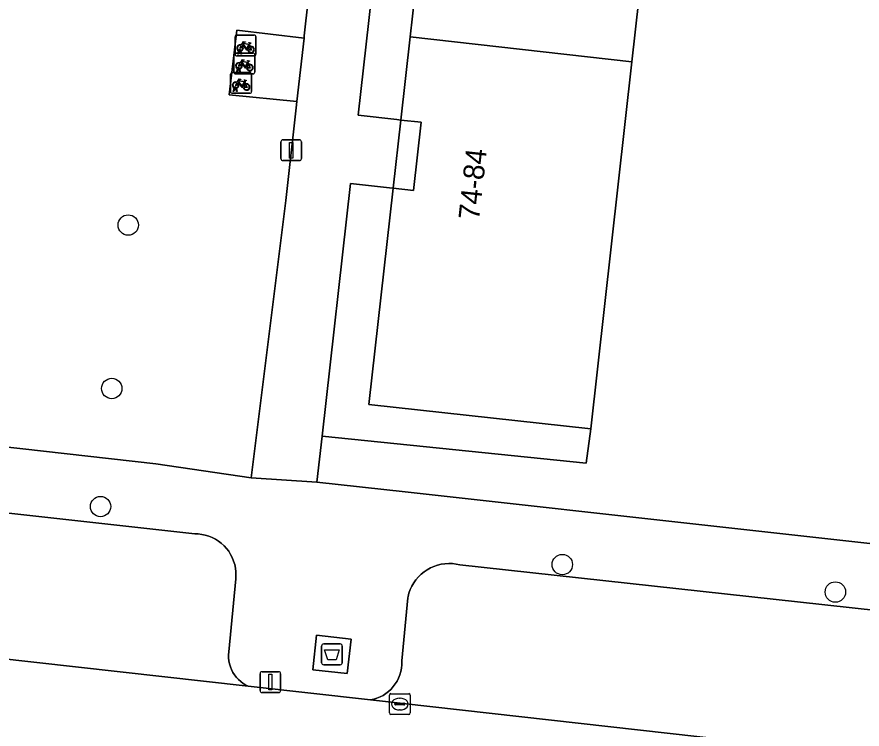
# Model space of a CAD drawing. Extents: x 161928 to 163071, y 386474 to 387428.
# Drawn here: x 162291.77 to 162332.33, y 386658.51 to 386692.69 of the extents above; entities that cross this region are included whole.
import ezdxf

# ---------------------------------------------------------------- set-up
doc = ezdxf.new("R2010")
doc.units = 0
for name, color, linetype in [('IMGEO_Afval_apart_plaats', 7, 'Continuous'), ('IMGEO_Boom', 7, 'Continuous'), ('IMGEO_Fietsenrek', 7, 'Continuous'), ('IMGEO_Grasland_overig', 7, 'Continuous'), ('IMGEO_Groenvoorziening', 7, 'Continuous'), ('IMGEO_Kolk', 7, 'Continuous'), ('IMGEO_Lichtmast', 7, 'Continuous'), ('IMGEO_Pand', 7, 'Continuous'), ('IMGEO_Pand_nummerreeks', 7, 'Continuous'), ('IMGEO_Parkeervlak_open', 7, 'Continuous'), ('IMGEO_Rijbaan_lokaal_open', 7, 'Continuous'), ('IMGEO_Voetpad_gesloten', 7, 'Continuous'), ('IMGEO_Voetpad_open', 7, 'Continuous')]:
    doc.layers.add(name, color=color, linetype=linetype)

msp = doc.modelspace()

# ---------------------------------------------------------------- linework, layer by layer
at = {"layer": 'IMGEO_Afval_apart_plaats'}
for p, q in [((162306.393, 386661.698), (162306.393, 386662.498)), ((162306.393, 386662.498), (162306.393, 386661.698)), ((162306.493, 386662.598), (162307.283, 386662.598)), ((162307.283, 386662.598), (162306.493, 386662.598)), ((162307.383, 386662.498), (162307.383, 386661.698)), ((162307.383, 386661.698), (162307.383, 386662.498)), ((162307.283, 386661.598), (162306.493, 386661.598)), ((162306.493, 386661.598), (162307.283, 386661.598))]:
    msp.add_line(p, q, dxfattribs=at)
msp.add_lwpolyline([(162306.536, 386662.312), (162307.24, 386662.312), (162307.091, 386661.842), (162306.685, 386661.842), (162306.536, 386662.312)], dxfattribs=at)
for centre, start, end in [((162306.493, 386662.498), 90, 180), ((162306.493, 386662.498), 90, 180), ((162307.283, 386662.498), 0, 90), ((162307.283, 386662.498), 360, 90), ((162306.493, 386661.698), 180, 270), ((162306.493, 386661.698), 180, 270), ((162307.283, 386661.698), 270, 0), ((162307.283, 386661.698), 270, 0)]:
    msp.add_arc(centre, 0.1, start, end, dxfattribs=at)
at = {"layer": 'IMGEO_Boom'}
for centre in [(162297.112, 386682.701), (162296.321, 386674.857), (162295.782, 386669.193), (162317.943, 386666.409), (162331.047, 386665.091)]:
    msp.add_circle(centre, 0.489, dxfattribs=at)
at = {"layer": 'IMGEO_Fietsenrek'}
for p, q in [((162302.239, 386690.89), (162302.239, 386691.731)), ((162302.239, 386691.731), (162302.239, 386690.89)), ((162302.314, 386691.815), (162303.155, 386691.815)), ((162303.155, 386691.815), (162302.314, 386691.815)), ((162303.239, 386691.74), (162303.239, 386690.899)), ((162303.239, 386690.899), (162303.239, 386691.74)), ((162302.926, 386691.364), (162302.962, 386691.269)), ((162302.181, 386690.028), (162302.181, 386690.869)), ((162302.181, 386690.869), (162302.181, 386690.028)), ((162302.256, 386690.953), (162303.097, 386690.953)), ((162303.097, 386690.953), (162302.256, 386690.953)), ((162303.164, 386690.815), (162302.323, 386690.815)), ((162302.323, 386690.815), (162303.164, 386690.815)), ((162302.366, 386690.899), (162302.405, 386691.059)), ((162302.4, 386690.899), (162302.366, 386690.899)), ((162302.435, 386691.047), (162302.4, 386690.899)), ((162302.477, 386691.071), (162302.476, 386691.075)), ((162302.518, 386690.899), (162302.484, 386691.041)), ((162302.508, 386691.082), (162302.509, 386691.075)), ((162302.516, 386691.045), (162302.551, 386690.899)), ((162302.551, 386690.899), (162302.518, 386690.899)), ((162303.181, 386690.878), (162303.181, 386690.037)), ((162303.181, 386690.037), (162303.181, 386690.878)), ((162302.868, 386690.502), (162302.904, 386690.407)), ((162302.1, 386690.023), (162302.941, 386690.023)), ((162302.941, 386690.023), (162302.1, 386690.023)), ((162303.106, 386689.953), (162302.265, 386689.953)), ((162302.265, 386689.953), (162303.106, 386689.953)), ((162302.308, 386690.037), (162302.347, 386690.197)), ((162302.342, 386690.037), (162302.308, 386690.037)), ((162302.377, 386690.185), (162302.342, 386690.037)), ((162302.419, 386690.209), (162302.418, 386690.213)), ((162302.46, 386690.037), (162302.426, 386690.179)), ((162302.45, 386690.22), (162302.451, 386690.213)), ((162302.458, 386690.183), (162302.493, 386690.037)), ((162302.493, 386690.037), (162302.46, 386690.037)), ((162303.025, 386689.948), (162303.025, 386689.107)), ((162303.025, 386689.107), (162303.025, 386689.948)), ((162302.025, 386689.098), (162302.025, 386689.939)), ((162302.025, 386689.939), (162302.025, 386689.098)), ((162302.712, 386689.572), (162302.748, 386689.477)), ((162302.152, 386689.107), (162302.191, 386689.267)), ((162302.221, 386689.255), (162302.186, 386689.107)), ((162302.263, 386689.279), (162302.262, 386689.283)), ((162302.304, 386689.107), (162302.27, 386689.249)), ((162302.294, 386689.29), (162302.295, 386689.283)), ((162302.302, 386689.253), (162302.337, 386689.107)), ((162302.95, 386689.023), (162302.109, 386689.023)), ((162302.109, 386689.023), (162302.95, 386689.023)), ((162302.186, 386689.107), (162302.152, 386689.107)), ((162302.337, 386689.107), (162302.304, 386689.107))]:
    msp.add_line(p, q, dxfattribs=at)
for points in [[(162302.573, 386691.289), (162302.521, 386691.199), (162302.481, 386691.174), (162302.482, 386691.221), (162302.537, 386691.315)], [(162302.552, 386691.341), (162302.647, 386691.505), (162302.733, 386691.491), (162302.735, 386691.482), (162302.679, 386691.471), (162302.652, 386691.426), (162302.908, 386691.385)], [(162302.848, 386691.097), (162302.798, 386691.097), (162302.607, 386691.348), (162302.588, 386691.316)], [(162302.895, 386691.36), (162302.638, 386691.401), (162302.621, 386691.372), (162302.788, 386691.152), (162302.895, 386691.36)], [(162302.943, 386691.262), (162302.913, 386691.339), (162302.804, 386691.121), (162302.847, 386691.121)], [(162302.877, 386691.121), (162302.997, 386691.12), (162302.953, 386691.234)], [(162302.973, 386691.241), (162303.028, 386691.096), (162302.878, 386691.096)], [(162302.908, 386691.385), (162302.933, 386691.434), (162302.927, 386691.438), (162302.904, 386691.442), (162302.892, 386691.449), (162302.891, 386691.452), (162302.893, 386691.457), (162302.988, 386691.442), (162302.99, 386691.432), (162302.98, 386691.419), (162302.968, 386691.413), (162302.954, 386691.419), (162302.926, 386691.364)], [(162302.515, 386690.427), (162302.463, 386690.337), (162302.423, 386690.312), (162302.424, 386690.359), (162302.479, 386690.453)], [(162302.494, 386690.479), (162302.589, 386690.643), (162302.675, 386690.629), (162302.677, 386690.62), (162302.621, 386690.609), (162302.594, 386690.564), (162302.85, 386690.523)], [(162302.79, 386690.235), (162302.74, 386690.235), (162302.549, 386690.486), (162302.53, 386690.454)], [(162302.837, 386690.498), (162302.58, 386690.539), (162302.563, 386690.51), (162302.73, 386690.29), (162302.837, 386690.498)], [(162302.885, 386690.4), (162302.855, 386690.477), (162302.746, 386690.259), (162302.789, 386690.259)], [(162302.819, 386690.259), (162302.939, 386690.258), (162302.895, 386690.372)], [(162302.915, 386690.379), (162302.97, 386690.234), (162302.82, 386690.234)], [(162302.85, 386690.523), (162302.875, 386690.572), (162302.869, 386690.576), (162302.846, 386690.58), (162302.834, 386690.587), (162302.833, 386690.59), (162302.835, 386690.595), (162302.93, 386690.58), (162302.932, 386690.57), (162302.922, 386690.557), (162302.91, 386690.551), (162302.896, 386690.557), (162302.868, 386690.502)], [(162302.338, 386689.549), (162302.433, 386689.713), (162302.519, 386689.699), (162302.521, 386689.69), (162302.465, 386689.679), (162302.438, 386689.634), (162302.694, 386689.593)], [(162302.634, 386689.305), (162302.584, 386689.305), (162302.393, 386689.556), (162302.374, 386689.524)], [(162302.681, 386689.568), (162302.424, 386689.609), (162302.407, 386689.58), (162302.574, 386689.36), (162302.681, 386689.568)], [(162302.729, 386689.47), (162302.699, 386689.547), (162302.59, 386689.329), (162302.633, 386689.329)], [(162302.694, 386689.593), (162302.719, 386689.642), (162302.713, 386689.646), (162302.69, 386689.65), (162302.678, 386689.657), (162302.677, 386689.66), (162302.679, 386689.665), (162302.774, 386689.65), (162302.776, 386689.64), (162302.766, 386689.627), (162302.754, 386689.621), (162302.74, 386689.627), (162302.712, 386689.572)], [(162302.359, 386689.497), (162302.307, 386689.407), (162302.267, 386689.382), (162302.268, 386689.429), (162302.323, 386689.523)], [(162302.663, 386689.329), (162302.783, 386689.328), (162302.739, 386689.442)], [(162302.759, 386689.449), (162302.814, 386689.304), (162302.664, 386689.304)]]:
    msp.add_lwpolyline(points, dxfattribs=at)
for centre, radius, start, end in [((162302.317, 386691.737), 0.0779, 92.4484, 184.2845), ((162302.317, 386691.737), 0.0779, 92.4484, 184.2845), ((162303.161, 386691.737), 0.0779, 2.4484, 94.2845), ((162303.161, 386691.737), 0.0779, 2.4484, 94.2845), ((162302.479, 386691.2), 0.159, 62.6766, 242.1369), ((162302.479, 386691.2), 0.129, 63.3192, 238.903), ((162302.479, 386691.2), 0.129, 283.6043, 43.4302), ((162302.479, 386691.2), 0.159, 283.5766, 46.6042), ((162303.006, 386691.116), 0.159, 113.3408, 178.3217), ((162303.006, 386691.116), 0.159, 187.0065, 105.7708), ((162303.006, 386691.116), 0.129, 113.923, 177.9556), ((162303.006, 386691.116), 0.129, 188.6715, 104.5883), ((162302.259, 386690.875), 0.0779, 92.4484, 184.2845), ((162302.259, 386690.875), 0.0779, 92.4484, 184.2845), ((162302.317, 386690.893), 0.0779, 182.4484, 274.2845), ((162302.317, 386690.893), 0.0779, 182.4484, 274.2845), ((162302.459, 386691.071), 0.0499, 12.8025, 158.6934), ((162302.479, 386691.2), 0.159, 253.9967, 271.7867), ((162302.459, 386691.071), 0.0174, 12.8025, 163.4502), ((162302.479, 386691.2), 0.129, 253.415, 269.0204), ((162303.103, 386690.875), 0.0779, 2.4484, 94.2845), ((162303.103, 386690.875), 0.0779, 2.4484, 94.2845), ((162303.161, 386690.893), 0.0779, 272.4484, 4.2845), ((162303.161, 386690.893), 0.0779, 272.4484, 4.2845), ((162302.421, 386690.338), 0.159, 62.6766, 242.1369), ((162302.421, 386690.338), 0.129, 63.3192, 238.903), ((162302.421, 386690.338), 0.129, 283.6043, 43.4302), ((162302.421, 386690.338), 0.159, 283.5766, 46.6042), ((162302.948, 386690.254), 0.159, 113.3408, 178.3217), ((162302.948, 386690.254), 0.159, 187.0065, 105.7708), ((162302.948, 386690.254), 0.129, 113.923, 177.9556), ((162302.948, 386690.254), 0.129, 188.6715, 104.5883), ((162302.103, 386689.945), 0.0779, 92.4484, 184.2845), ((162302.103, 386689.945), 0.0779, 92.4484, 184.2845), ((162302.259, 386690.031), 0.0779, 182.4484, 274.2845), ((162302.259, 386690.031), 0.0779, 182.4484, 274.2845), ((162302.401, 386690.209), 0.0499, 12.8025, 158.6934), ((162302.421, 386690.338), 0.159, 253.9967, 271.7867), ((162302.401, 386690.209), 0.0174, 12.8025, 163.4502), ((162302.421, 386690.338), 0.129, 253.415, 269.0204), ((162302.947, 386689.945), 0.0779, 2.4484, 94.2845), ((162302.947, 386689.945), 0.0779, 2.4484, 94.2845), ((162303.103, 386690.031), 0.0779, 272.4484, 4.2845), ((162303.103, 386690.031), 0.0779, 272.4484, 4.2845), ((162302.265, 386689.408), 0.159, 62.6766, 242.1369), ((162302.265, 386689.408), 0.129, 63.3192, 238.903), ((162302.245, 386689.279), 0.0499, 12.8025, 158.6934), ((162302.265, 386689.408), 0.159, 253.9967, 271.7867), ((162302.245, 386689.279), 0.0174, 12.8025, 163.4502), ((162302.265, 386689.408), 0.129, 253.415, 269.0204), ((162302.265, 386689.408), 0.129, 283.6043, 43.4302), ((162302.265, 386689.408), 0.159, 283.5766, 46.6042), ((162302.792, 386689.324), 0.159, 113.3408, 178.3217), ((162302.792, 386689.324), 0.159, 187.0065, 105.7708), ((162302.792, 386689.324), 0.129, 113.923, 177.9556), ((162302.792, 386689.324), 0.129, 188.6715, 104.5883), ((162302.103, 386689.101), 0.0779, 182.4484, 274.2845), ((162302.103, 386689.101), 0.0779, 182.4484, 274.2845), ((162302.947, 386689.101), 0.0779, 272.4484, 4.2845), ((162302.947, 386689.101), 0.0779, 272.4484, 4.2845)]:
    msp.add_arc(centre, radius, start, end, dxfattribs=at)
at = {"layer": 'IMGEO_Grasland_overig'}
for points in [[(162310.886, 386695.741), (162309.039, 386695.945), (162308.142, 386687.965), (162310.006, 386687.759), (162310.192, 386687.739), (162310.639, 386691.729), (162311.085, 386695.719)], [(162309.645, 386684.489), (162307.775, 386684.695), (162306.412, 386672.563), (162319.093, 386671.274), (162319.313, 386672.926), (162308.665, 386674.096), (162309.826, 386684.469)]]:
    msp.add_lwpolyline(points, close=True, dxfattribs=at)
at = {"layer": 'IMGEO_Groenvoorziening'}
for points in [[(162265.931, 386674.909), (162298.443, 386671.239), (162303.013, 386670.566), (162304.669, 386683.878), (162305.169, 386688.318), (162305.205, 386688.636), (162301.954, 386688.949), (162302.323, 386692.047), (162305.547, 386691.675), (162305.559, 386691.781), (162306.463, 386699.928), (162303.303, 386700.275), (162303.562, 386703.251), (162306.833, 386702.918), (162306.842, 386702.987), (162308.418, 386717.332), (162305.202, 386717.705), (162305.579, 386720.664), (162308.745, 386720.323), (162308.759, 386720.449), (162309.508, 386726.735), (162309.599, 386727.55), (162309.792, 386729.394), (162283.611, 386732.74)], [(162325.108, 386724.65), (162323.298, 386708.491), (162321.286, 386690.536), (162319.313, 386672.926), (162319.093, 386671.274), (162306.412, 386672.563), (162306.164, 386670.355), (162310.4, 386669.893), (162325.646, 386668.198), (162340.891, 386666.503)]]:
    msp.add_lwpolyline(points, dxfattribs=at)
at = {"layer": 'IMGEO_Kolk'}
for p, q in [((162309.643, 386659.288), (162309.643, 386660.14)), ((162309.718, 386660.214), (162310.57, 386660.214)), ((162310.131, 386659.994), (162310.156, 386659.994)), ((162310.644, 386660.14), (162310.644, 386659.288)), ((162309.902, 386659.708), (162309.902, 386659.72)), ((162310.34, 386659.671), (162309.942, 386659.671)), ((162309.945, 386659.757), (162310.343, 386659.757)), ((162310.386, 386659.72), (162310.386, 386659.708)), ((162310.57, 386659.214), (162309.718, 386659.214)), ((162310.154, 386659.434), (162310.129, 386659.434))]:
    msp.add_line(p, q, dxfattribs=at)
for points in [[(162309.643, 386659.288), (162309.643, 386660.14)], [(162309.718, 386660.214), (162310.57, 386660.214)], [(162310.644, 386660.14), (162310.644, 386659.288)], [(162310.57, 386659.214), (162309.718, 386659.214)]]:
    msp.add_lwpolyline(points, dxfattribs=at)
for centre, radius, start, end in [((162309.72, 386660.138), 0.0765, 91.552, 178.448), ((162309.72, 386660.138), 0.0765, 91.552, 178.448), ((162310.568, 386660.138), 0.0765, 1.552, 88.448), ((162310.568, 386660.138), 0.0765, 1.552, 88.448), ((162309.942, 386659.717), 0.0403, 85.8775, 175.7526), ((162309.939, 386659.707), 0.0366, 178.938, 274.7102), ((162310.343, 386659.714), 0.043, 264.8664, 352.4533), ((162310.347, 386659.719), 0.0386, 1.7309, 96.639), ((162309.72, 386659.29), 0.0765, 181.552, 268.448), ((162309.72, 386659.29), 0.0765, 181.552, 268.448), ((162310.568, 386659.29), 0.0765, 271.552, 358.448), ((162310.568, 386659.29), 0.0765, 271.552, 358.448)]:
    msp.add_arc(centre, radius, start, end, dxfattribs=at)
for centre, major_axis, ratio, start_param, end_param in [((162310.13, 386659.714), (-0.387, 0.002), 0.722429, 4.712389, 7.853982), ((162310.155, 386659.714), (-0.39, 0.002), 0.717154, 1.570796, 4.712389)]:
    msp.add_ellipse(centre, major_axis=major_axis, ratio=ratio, start_param=start_param, end_param=end_param, dxfattribs=at)
at = {"layer": 'IMGEO_Lichtmast'}
for p, q in [((162304.536, 386686.791), (162305.326, 386686.791)), ((162305.326, 386686.791), (162304.536, 386686.791)), ((162304.436, 386685.891), (162304.436, 386686.691)), ((162304.436, 386686.691), (162304.436, 386685.891)), ((162305.426, 386686.691), (162305.426, 386685.891)), ((162305.426, 386685.891), (162305.426, 386686.691)), ((162305.326, 386685.791), (162304.536, 386685.791)), ((162304.536, 386685.791), (162305.326, 386685.791)), ((162303.435, 386660.368), (162303.435, 386661.168)), ((162303.435, 386661.168), (162303.435, 386660.368)), ((162303.535, 386661.268), (162304.325, 386661.268)), ((162304.325, 386661.268), (162303.535, 386661.268)), ((162304.425, 386661.168), (162304.425, 386660.368)), ((162304.425, 386660.368), (162304.425, 386661.168)), ((162304.325, 386660.268), (162303.535, 386660.268)), ((162303.535, 386660.268), (162304.325, 386660.268))]:
    msp.add_line(p, q, dxfattribs=at)
for points in [[(162304.856, 386686.666), (162305.006, 386686.666), (162305.006, 386685.916), (162304.856, 386685.916), (162304.856, 386686.666)], [(162303.855, 386661.143), (162304.005, 386661.143), (162304.005, 386660.393), (162303.855, 386660.393), (162303.855, 386661.143)]]:
    msp.add_lwpolyline(points, dxfattribs=at)
for centre, start, end in [((162304.536, 386686.691), 90, 180), ((162304.536, 386686.691), 90, 180), ((162305.326, 386686.691), 0, 90), ((162305.326, 386686.691), 360, 90), ((162304.536, 386685.891), 180, 270), ((162304.536, 386685.891), 180, 270), ((162305.326, 386685.891), 270, 0), ((162305.326, 386685.891), 270, 0), ((162303.535, 386661.168), 90, 180), ((162303.535, 386661.168), 90, 180), ((162304.325, 386661.168), 0, 90), ((162304.325, 386661.168), 360, 90), ((162303.535, 386660.368), 180, 270), ((162303.535, 386660.368), 180, 270), ((162304.325, 386660.368), 270, 0), ((162304.325, 386660.368), 270, 0)]:
    msp.add_arc(centre, 0.1, start, end, dxfattribs=at)
at = {"layer": 'IMGEO_Pand'}
for points in [[(162310.639, 386691.729), (162321.286, 386690.536), (162323.298, 386708.491), (162312.645, 386709.662), (162311.451, 386698.989), (162312.41, 386698.883), (162312.049, 386695.613), (162311.085, 386695.719)], [(162310.192, 386687.739), (162311.169, 386687.631), (162310.808, 386684.361), (162309.826, 386684.469), (162308.665, 386674.096), (162319.313, 386672.926), (162321.286, 386690.536), (162310.639, 386691.729)]]:
    msp.add_lwpolyline(points, close=True, dxfattribs=at)
at = {"layer": 'IMGEO_Parkeervlak_open'}
for points in [[(162302.104, 386666.741), (162302.024, 386666.896), (162301.931, 386667.044), (162301.825, 386667.183), (162301.707, 386667.312), (162301.578, 386667.43), (162301.439, 386667.536), (162301.292, 386667.629), (162301.136, 386667.708), (162300.974, 386667.774), (162300.807, 386667.824), (162300.636, 386667.859), (162300.462, 386667.879), (162300.306, 386667.884), (162270.043, 386671.238)], [(162265.999, 386664.701), (162302.86, 386660.57), (162302.753, 386660.626), (162302.629, 386660.703), (162302.512, 386660.791), (162302.404, 386660.89), (162302.305, 386660.997), (162302.217, 386661.113), (162302.138, 386661.237), (162302.072, 386661.367), (162302.017, 386661.502), (162301.974, 386661.642), (162301.944, 386661.785), (162301.927, 386661.93), (162301.923, 386662.076), (162301.932, 386662.222), (162302.268, 386665.718), (162302.279, 386665.892), (162302.275, 386666.067), (162302.255, 386666.24), (162302.219, 386666.412), (162302.169, 386666.579), (162302.104, 386666.741)], [(162343.087, 386663.098), (162328.058, 386664.745), (162313.029, 386666.393), (162312.852, 386666.431), (162312.672, 386666.453), (162312.491, 386666.459), (162312.31, 386666.448), (162312.131, 386666.422), (162311.955, 386666.38), (162311.783, 386666.322), (162311.618, 386666.249), (162311.459, 386666.161), (162311.309, 386666.06), (162311.169, 386665.945), (162311.039, 386665.819), (162310.921, 386665.681), (162310.816, 386665.534), (162310.724, 386665.378), (162310.647, 386665.214), (162310.585, 386665.044), (162310.538, 386664.869), (162310.528, 386664.819), (162310.24, 386661.794), (162310.242, 386661.755), (162310.239, 386661.593), (162310.222, 386661.432), (162310.19, 386661.272), (162310.145, 386661.117), (162310.086, 386660.965), (162310.013, 386660.82), (162309.928, 386660.682), (162309.831, 386660.552), (162309.722, 386660.431), (162309.603, 386660.321), (162309.475, 386660.221), (162309.339, 386660.133), (162309.195, 386660.058), (162309.045, 386659.996), (162308.89, 386659.948), (162308.731, 386659.914), (162345.899, 386655.749)]]:
    msp.add_lwpolyline(points, dxfattribs=at)
at = {"layer": 'IMGEO_Rijbaan_lokaal_open'}
msp.add_lwpolyline([(162308.731, 386659.914), (162302.86, 386660.57), (162265.999, 386664.701), (162264.937, 386664.82), (162264.197, 386657.891), (162266.476, 386657.636), (162275.101, 386656.669), (162323.439, 386651.25), (162332.841, 386650.196), (162346.203, 386648.698), (162346.919, 386655.634), (162345.899, 386655.749)], close=True, dxfattribs=at)
at = {"layer": 'IMGEO_Voetpad_gesloten'}
msp.add_lwpolyline([(162307.806, 386662.835), (162306.154, 386663.019), (162305.969, 386661.36), (162307.621, 386661.176)], close=True, dxfattribs=at)
at = {"layer": 'IMGEO_Voetpad_open'}
for points in [[(162306.463, 386699.928), (162305.559, 386691.781), (162305.547, 386691.675), (162305.205, 386688.636), (162305.169, 386688.318), (162304.669, 386683.878), (162303.013, 386670.566), (162306.164, 386670.355), (162306.412, 386672.563), (162307.775, 386684.695), (162309.645, 386684.489), (162309.826, 386684.469), (162310.192, 386687.739), (162310.006, 386687.759), (162308.142, 386687.965), (162309.039, 386695.945)], [(162405.257, 386656.292), (162405.564, 386659.264), (162395.484, 386660.338), (162395.102, 386660.372), (162395.131, 386660.509), (162391.553, 386660.896), (162388.389, 386661.027), (162379.825, 386662.147), (162352.777, 386665.208), (162348.84, 386665.689), (162345.614, 386665.927), (162340.891, 386666.503), (162325.646, 386668.198), (162310.4, 386669.893), (162306.164, 386670.355), (162303.013, 386670.566), (162298.443, 386671.239), (162265.931, 386674.909)], [(162270.043, 386671.238), (162300.306, 386667.884), (162300.462, 386667.879), (162300.636, 386667.859), (162300.807, 386667.824), (162300.974, 386667.774), (162301.136, 386667.708), (162301.292, 386667.629), (162301.439, 386667.536), (162301.578, 386667.43), (162301.707, 386667.312), (162301.825, 386667.183), (162301.931, 386667.044), (162302.024, 386666.896), (162302.104, 386666.741), (162302.169, 386666.579), (162302.219, 386666.412), (162302.255, 386666.24), (162302.275, 386666.067), (162302.279, 386665.892), (162302.268, 386665.718), (162301.932, 386662.222), (162301.923, 386662.076), (162301.927, 386661.93), (162301.944, 386661.785), (162301.974, 386661.642), (162302.017, 386661.502), (162302.072, 386661.367), (162302.138, 386661.237), (162302.217, 386661.113), (162302.305, 386660.997), (162302.404, 386660.89), (162302.512, 386660.791), (162302.629, 386660.703), (162302.753, 386660.626), (162302.86, 386660.57), (162308.731, 386659.914), (162308.89, 386659.948), (162309.045, 386659.996), (162309.195, 386660.058), (162309.339, 386660.133), (162309.475, 386660.221), (162309.603, 386660.321), (162309.722, 386660.431), (162309.831, 386660.552), (162309.928, 386660.682), (162310.013, 386660.82), (162310.086, 386660.965), (162310.145, 386661.117), (162310.19, 386661.272), (162310.222, 386661.432), (162310.239, 386661.593), (162310.242, 386661.755), (162310.24, 386661.794), (162310.528, 386664.819), (162310.538, 386664.869), (162310.585, 386665.044), (162310.647, 386665.214), (162310.724, 386665.378), (162310.816, 386665.534), (162310.921, 386665.681), (162311.039, 386665.819), (162311.169, 386665.945), (162311.309, 386666.06), (162311.459, 386666.161), (162311.618, 386666.249), (162311.783, 386666.322), (162311.955, 386666.38), (162312.131, 386666.422), (162312.31, 386666.448), (162312.491, 386666.459), (162312.672, 386666.453), (162312.852, 386666.431), (162313.029, 386666.393), (162328.058, 386664.745), (162343.087, 386663.098)]]:
    msp.add_lwpolyline(points, dxfattribs=at)
for points in [[(162305.547, 386691.675), (162302.323, 386692.047), (162301.954, 386688.949), (162305.205, 386688.636)], [(162309.826, 386684.469), (162310.808, 386684.361), (162311.169, 386687.631), (162310.192, 386687.739)], [(162307.621, 386661.176), (162305.969, 386661.36), (162306.154, 386663.019), (162307.806, 386662.835)]]:
    msp.add_lwpolyline(points, close=True, dxfattribs=at)

# ---------------------------------------------------------------- texts
at = {"layer": 'IMGEO_Pand_nummerreeks'}
msp.add_text('74-84', height=1, rotation=83.7002, dxfattribs=at).set_placement((162313.947, 386682.907))

doc.saveas('drawing.dxf')
